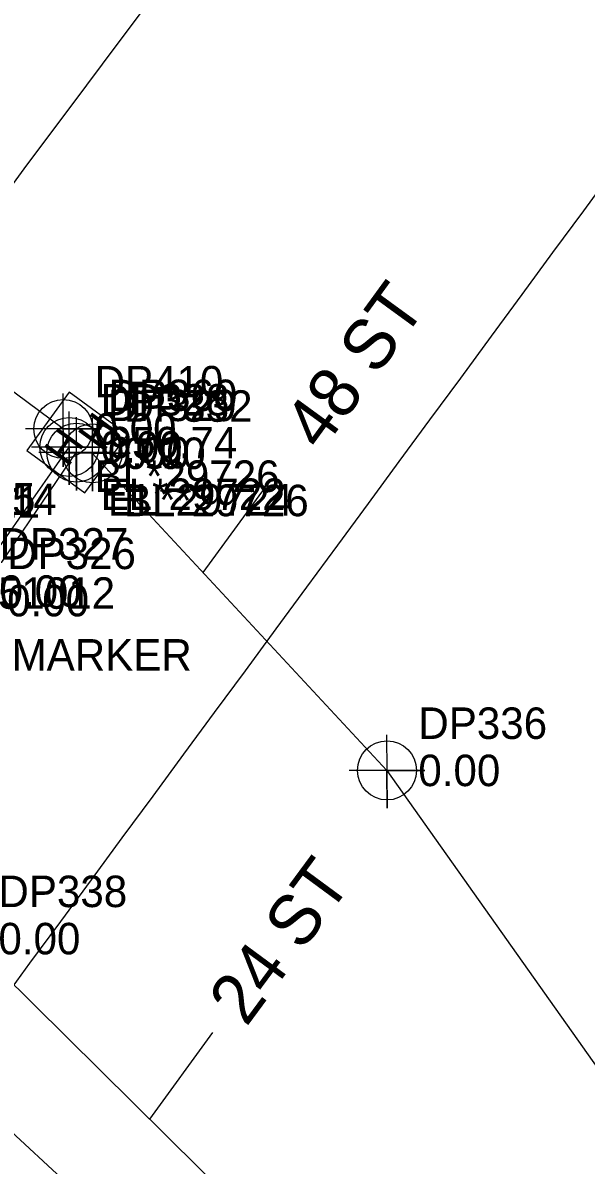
# Model space of a CAD drawing. Extents: x 1182322 to 1186765, y 572295 to 575411.
# Drawn here: x 1184017.6 to 1184062.3, y 573247.9 to 573338.6 of the extents above; entities that cross this region are included whole.
import ezdxf

# ---------------------------------------------------------------- set-up
doc = ezdxf.new("R2010")
doc.units = 0
for name, color, linetype in [('COGO Default Chain', 7, 'Continuous'), ('Default Symbol Cogo Comment', 7, 'Continuous'), ('Exist Horizontal Alignment', 7, 'Continuous'), ('Exist Property Line', 7, 'Continuous'), ('Exist Right of Way Line', 7, 'Continuous'), ('Exist Roads EOP', 7, 'Continuous'), ('Exist Utilities Telephone Hand Hole CELL', 7, 'Continuous'), ('Exist Utilities Telephone Hand Hole Cogo Elevation', 7, 'Continuous'), ('Exist Utilities Telephone Hand Hole Cogo Number', 7, 'Continuous'), ('Exist Utilities Telephone Pedestal Cogo Number', 7, 'Continuous'), ('Exist Utilities Telephone UG Cable SUE LOS C Cogo Comment', 7, 'Continuous'), ('Exist Utilities Telephone UG Cable SUE LOS C Cogo Number', 7, 'Continuous'), ('Exist Utilities Telephone UG Conduit SUE LOS B', 7, 'Continuous'), ('Exist Utilities Telephone UG Conduit SUE LOS B Cogo Comment', 7, 'Continuous'), ('Exist Utilities Telephone UG Conduit SUE LOS B Cogo Elevation', 7, 'Continuous'), ('Exist Utilities Telephone UG Conduit SUE LOS B Cogo Number', 7, 'Continuous'), ('Exist Utilities Telephone UG Conduit SUE LOS B Cogo Point CELL', 7, 'Continuous'), ('Exist Utilities Telephone UG Conduit SUE LOS B Leader', 7, 'Continuous'), ('Exist Utilities Telephone UG Conduit SUE LOS B Text', 7, 'Continuous'), ('Exist Utilities Telephone UG FO SUE LOS C', 7, 'Continuous'), ('Exist Utilities Telephone UG FO SUE LOS C Cogo Elevation', 7, 'Continuous'), ('Exist Utilities Telephone UG FO SUE LOS C Cogo Number', 7, 'Continuous'), ('Exist Utilities Telephone UG FO SUE LOS C Leader', 7, 'Continuous'), ('Exist Utilities Telephone UG FO SUE LOS C Text', 7, 'Continuous')]:
    doc.layers.add(name, color=color, linetype=linetype)

msp = doc.modelspace()

# ---------------------------------------------------------------- linework, layer by layer
at = {"layer": 'COGO Default Chain'}
msp.add_arc((1124762.272, 616900.028), 73539.16, 323.60959292, 324.10304276, dxfattribs=at)
at = {"layer": 'Exist Horizontal Alignment'}
msp.add_arc((1124762.272, 616900.028), 73539.16, 323.60959292, 324.10304276, dxfattribs=at)
at = {"layer": 'Exist Property Line'}
msp.add_line((1184011.684, 573255.192), (1184128.141, 573147.918), dxfattribs=at)
at = {"layer": 'Exist Right of Way Line'}
for radius, end in [(73489.16, 324.03100952), (73589.16, 324.02031418)]:
    msp.add_arc((1124762.272, 616900.028), radius, 323.60959292, end, dxfattribs=at)
at = {"layer": 'Exist Roads EOP'}
msp.add_lwpolyline([(1184028.653, 573341.734), (1184025.058, 573336.936), (1184021.465, 573332.137), (1184017.87, 573327.339), (1184014.318, 573322.509), (1184010.792, 573317.661), (1184007.267, 573312.812), (1184003.742, 573307.962), (1184000.251, 573303.088), (1183996.779, 573298.2), (1183993.306, 573293.312), (1183989.834, 573288.424), (1183986.361, 573283.535), (1183982.834, 573278.687), (1183979.248, 573273.88), (1183975.662, 573269.074), (1183972.11, 573264.243), (1183968.587, 573259.391), (1183965.064, 573254.538), (1183961.542, 573249.686), (1183957.991, 573244.855)], dxfattribs=at)
at = {"layer": 'Exist Utilities Telephone Hand Hole CELL'}
for p, q in [((1184021.261, 573309.319), (1184017.889, 573304.692)), ((1184025.888, 573305.947), (1184021.261, 573309.319)), ((1184022.516, 573301.321), (1184025.888, 573305.947)), ((1184017.889, 573304.692), (1184022.516, 573301.321)), ((1184021.889, 573305.32), (1184021.889, 573305.32))]:
    msp.add_line(p, q, dxfattribs=at)
at = {"layer": 'Exist Utilities Telephone UG Conduit SUE LOS B'}
for points in [[(1184020.779, 573306.404), (1183988.144, 573330.66), (1183985.976, 573336.243), (1183991.53, 573344.946), (1184017.367, 573382.339), (1184043.222, 573419.604), (1184071.034, 573458.884), (1184092.175, 573492.705), (1184101.376, 573521.286), (1184118.405, 573555.808), (1184137.372, 573593.76), (1184158.331, 573627.006), (1184186.359, 573674.255), (1184210.733, 573715.004)], [(1183829.507, 573041.355), (1183847.153, 573064.744), (1183871.665, 573096.017), (1183886.352, 573114.731), (1183900.098, 573133.858), (1183912.383, 573150.763), (1183937.09, 573185.032), (1183964.912, 573224.984), (1183990.396, 573262.603), (1184013.238, 573293.526), (1184021.255, 573304.967)], [(1183829.657, 573040.586), (1183848.866, 573063.35), (1183872.585, 573094.911), (1183886.947, 573113.995), (1183900.664, 573133.039), (1183912.897, 573150.171), (1183937.829, 573184.454), (1183965.613, 573224.395), (1183991.096, 573261.972), (1184013.839, 573292.774), (1184021.826, 573304.524)], [(1184023.094, 573304.473), (1184046.481, 573279.29), (1184068.505, 573248.182), (1184095.841, 573211.955), (1184124.997, 573174.352), (1184127.349, 573172.136), (1184149.57, 573182.55), (1184175.232, 573190.415), (1184203.208, 573208.511), (1184229.128, 573225.395)]]:
    msp.add_lwpolyline(points, dxfattribs=at)
at = {"layer": 'Exist Utilities Telephone UG Conduit SUE LOS B Cogo Point CELL'}
for points in [[(1184020.763, 573309.218), (1184020.796, 573303.404), (1184020.779, 573306.404), (1184023.796, 573306.404), (1184017.796, 573306.404)], [(1184021.239, 573307.782), (1184021.272, 573301.967), (1184021.255, 573304.967), (1184024.272, 573304.967), (1184018.272, 573304.967)], [(1184021.81, 573307.339), (1184021.843, 573301.524), (1184021.826, 573304.524), (1184024.843, 573304.524), (1184018.843, 573304.524)], [(1184023.078, 573307.288), (1184023.111, 573301.473), (1184023.094, 573304.473), (1184026.111, 573304.473), (1184020.111, 573304.473)], [(1184046.465, 573282.104), (1184046.498, 573276.29), (1184046.481, 573279.29), (1184049.498, 573279.29), (1184043.498, 573279.29)]]:
    msp.add_lwpolyline(points, dxfattribs=at)
for centre in [(1184020.796, 573306.404), (1184021.272, 573304.967), (1184021.843, 573304.524), (1184023.111, 573304.473), (1184046.498, 573279.29)]:
    msp.add_circle(centre, 2.344, dxfattribs=at)
at = {"layer": 'Exist Utilities Telephone UG Conduit SUE LOS B Leader'}
msp.add_line((1184031.897, 573294.993), (1184037.34, 573302.461), dxfattribs=at)
at = {"layer": 'Exist Utilities Telephone UG FO SUE LOS C'}
msp.add_lwpolyline([(1183833.032, 573049.723), (1183841.554, 573050.986), (1183852.693, 573059.542), (1183874.362, 573079.143), (1183890.548, 573095.128), (1183891.681, 573098.901), (1183894.04, 573137.676), (1183901.796, 573155.076), (1183929.896, 573193.565), (1183954.829, 573228.84), (1183982.655, 573265.33), (1183993.739, 573274.218), (1184002.172, 573271.91), (1184013.147, 573265.937), (1184039.545, 573239.829), (1184068.076, 573211.392)], dxfattribs=at)
at = {"layer": 'Exist Utilities Telephone UG FO SUE LOS C Leader'}
msp.add_line((1184027.654, 573251.589), (1184032.67, 573258.486), dxfattribs=at)

# ---------------------------------------------------------------- texts
at = {"layer": 'Default Symbol Cogo Comment'}
msp.add_text('ATTFOMARKER', height=2.5, dxfattribs=at).set_placement((1184005.735, 573287.217))
at = {"layer": 'Exist Utilities Telephone Hand Hole CELL'}
for p in [(1184023.838, 573304.502), (1184021.139, 573303.287)]:
    msp.add_text('H', height=2.5, rotation=53.91567, dxfattribs=at).set_placement(p)
at = {"layer": 'Exist Utilities Telephone Hand Hole Cogo Elevation'}
msp.add_text('950.74', height=2.5, dxfattribs=at).set_placement((1184024.389, 573304.07))
at = {"layer": 'Exist Utilities Telephone Hand Hole Cogo Number'}
msp.add_text('DP360', height=2.5, dxfattribs=at).set_placement((1184024.389, 573307.82))
at = {"layer": 'Exist Utilities Telephone Pedestal Cogo Number'}
for s, p in [('DP411', (1184008.73, 573299.353)), ('DP414', (1184010.046, 573299.571))]:
    msp.add_text(s, height=2.5, dxfattribs=at).set_placement(p)
at = {"layer": 'Exist Utilities Telephone UG Cable SUE LOS C Cogo Comment'}
msp.add_text('BL*351012', height=2.5, dxfattribs=at).set_placement((1184008.365, 573292.123))
at = {"layer": 'Exist Utilities Telephone UG Cable SUE LOS C Cogo Number'}
msp.add_text('DP415', height=2.5, dxfattribs=at).set_placement((1184008.365, 573299.623))
at = {"layer": 'Exist Utilities Telephone UG Conduit SUE LOS B Cogo Comment'}
for s, p in [('BL*29726', (1184023.279, 573301.404)), ('EL*29722', (1184023.755, 573299.967)), ('EL*29724', (1184024.326, 573299.524)), ('BL*29726', (1184025.594, 573299.473))]:
    msp.add_text(s, height=2.5, dxfattribs=at).set_placement(p)
at = {"layer": 'Exist Utilities Telephone UG Conduit SUE LOS B Cogo Elevation'}
for p in [(1184023.279, 573305.154), (1184023.755, 573303.717), (1184024.326, 573303.274), (1184025.594, 573303.223), (1184015.738, 573292.276), (1184016.339, 573291.524), (1184048.981, 573278.04)]:
    msp.add_text('0.00', height=2.5, dxfattribs=at).set_placement(p)
at = {"layer": 'Exist Utilities Telephone UG Conduit SUE LOS B Cogo Number'}
for s, p in [('DP410', (1184023.279, 573308.904)), ('DP328', (1184023.755, 573307.467)), ('DP329', (1184024.326, 573307.024)), ('DP332', (1184025.594, 573306.973)), ('DP327', (1184015.738, 573296.026)), ('DP326', (1184016.339, 573295.274)), ('DP336', (1184048.981, 573281.79))]:
    msp.add_text(s, height=2.5, dxfattribs=at).set_placement(p)
at = {"layer": 'Exist Utilities Telephone UG Conduit SUE LOS B Text'}
msp.add_text('48 ST', height=4, rotation=53.91567, dxfattribs=at).set_placement((1184041.29, 573304.531))
at = {"layer": 'Exist Utilities Telephone UG FO SUE LOS C Cogo Elevation'}
msp.add_text('0.00', height=2.5, dxfattribs=at).set_placement((1184015.647, 573264.687))
at = {"layer": 'Exist Utilities Telephone UG FO SUE LOS C Cogo Number'}
msp.add_text('DP338', height=2.5, dxfattribs=at).set_placement((1184015.647, 573268.437))
at = {"layer": 'Exist Utilities Telephone UG FO SUE LOS C Text'}
msp.add_text('24 ST', height=4, rotation=53.60959, dxfattribs=at).set_placement((1184035.32, 573258.857))

doc.saveas('drawing.dxf')
